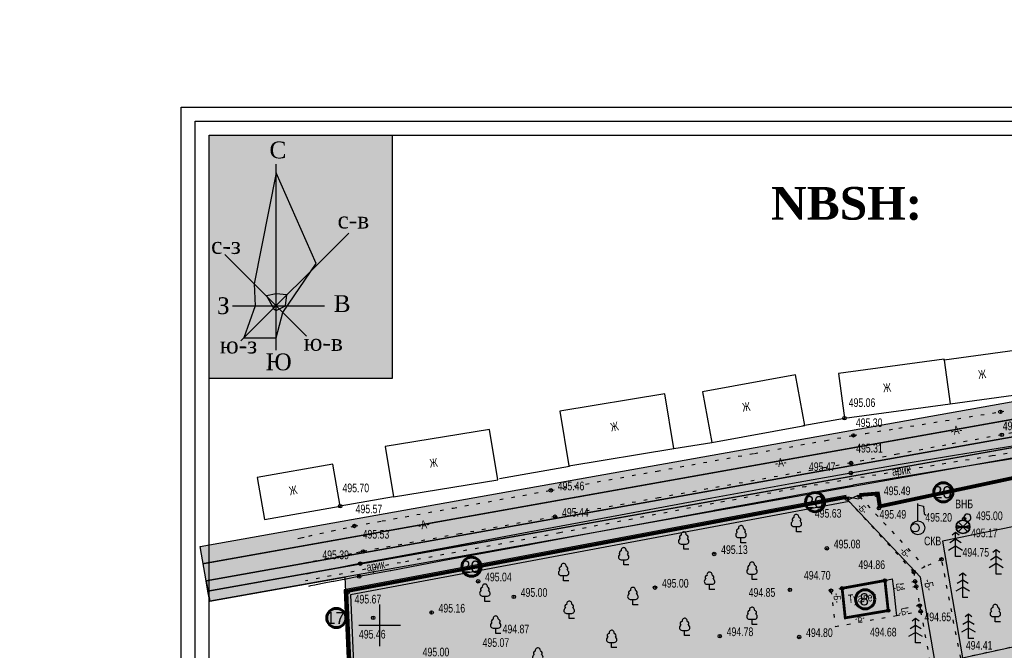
# Model space of a CAD drawing. Extents: x 0 to 667088, y 0 to 6446.
# Tile 506 of 518: x 3353 to 3495, y 375 to 466. Entities that reach past the tile are written whole.
import ezdxf

# ---------------------------------------------------------------- set-up
doc = ezdxf.new("R2010")
doc.units = 0
doc.header["$MEASUREMENT"] = 0
for name, pattern in [('CONTI', [0]), ('STRIH_1', [3, 2, -1]), ('STROT', [1.7, 0.5, -1.2])]:
    doc.linetypes.add(name, pattern=pattern)
for name, color, linetype in [('(002) Рамка', 7, 'Continuous'), ('Audi-СвК', 10, 'Continuous'), ('KNT_S0', 172, 'CONTI'), ('NAD_M0', 7, 'CONTI'), ('PI_OT0', 172, 'CONTI'), ('PI_ST0', 6, 'CONTI'), ('PI_TT0', 5, 'CONTI'), ('SETKR', 2, 'CONTI'), ('SIT_L0', 250, 'CONTI'), ('STR_L0', 6, 'CONTI'), ('USLZN0', 250, 'CONTI'), ('ZAPSK0', 250, 'CONTI'), ('стен', 7, 'Continuous')]:
    doc.layers.add(name, color=color, linetype=linetype)
doc.layers.add('.', color=7, linetype='Continuous', lineweight=15)
doc.layers.add('RAZMER CIP', color=252, linetype='Continuous', lineweight=18)
doc.styles.add('GOST 2.304', font='CS_Gost2304.shx')
doc.styles.add('SHRFT', font='TXT', dxfattribs={"width": 0.75})
doc.styles.get("Standard").update_dxf_attribs({"font": 'times.ttf'})
doc.linetypes.add('ОГРАДА_ГЛИН', pattern='A,4,["|",Standard,S=0.8,R=0,X=0,Y=-0.8],0.5,["|",Standard,S=0.8,R=0,X=0,Y=-0.8],3.5', length=8)

# ---------------------------------------------------------------- blocks, each defined once
blk = doc.blocks.new('BL_333')
at = {"color": 0}
for p, q in [((0, -3), (0, 3)), ((-3, 0), (3, 0))]:
    blk.add_line(p, q, dxfattribs=at)
blk = doc.blocks.new('BL_101')
at = {"color": 0}
for p, q in [((-0.37, 0.75), (0.37, 0.75)), ((0, 0), (0, 0.75)), ((0.75, 0), (0, 0))]:
    blk.add_line(p, q, dxfattribs=at)
for centre, radius, start, end in [((-0.37, 1.14), 0.39, 120, 270), ((-0.34, 1.73), 0.3, 93, 230), ((0, 2.13), 0.37, 355, 195), ((0.34, 1.73), 0.3, 310, 87), ((0.37, 1.14), 0.39, 270, 60)]:
    blk.add_arc(centre, radius, start, end, dxfattribs=at)
blk = doc.blocks.new('BL_105')
at = {"color": 0}
for p, q in [((0, 3.5), (-0.5, 3.1)), ((0, 2.5), (0, 3.5)), ((0.5, 3.1), (0, 3.5)), ((0, 1.5), (-1, 0.9)), ((0, 2.5), (-0.8, 2)), ((0, 1.5), (0, 2.5)), ((0.8, 2), (0, 2.5)), ((0, 0), (0, 1.5)), ((1, 0.9), (0, 1.5)), ((0.75, 0), (0, 0))]:
    blk.add_line(p, q, dxfattribs=at)
blk = doc.blocks.new('BL_93')
at = {"color": 0}
for p, q in [((0, 1), (0, 3.5)), ((0, 3.3), (0.8, 3.1)), ((0.8, 3.1), (0.9, 2)), ((0.9, 2), (1.2, 1.8))]:
    blk.add_line(p, q, dxfattribs=at)
for centre, radius in [((0, 0), 1), ((-0.4, 0), 0.6), ((-0.4, 0), 0)]:
    blk.add_circle(centre, radius, dxfattribs=at)
blk = doc.blocks.new('BL_6')
at = {"color": 0}
for p, q in [((-1, 0), (1, 0)), ((-0.97, 0.25), (0.97, -0.25)), ((-0.97, -0.25), (0.97, 0.25)), ((-0.7, 0.7), (0.7, -0.7)), ((-0.7, -0.7), (0.7, 0.7))]:
    blk.add_line(p, q, dxfattribs=at)
for radius in [1, 0.95]:
    blk.add_circle((0, 0), radius, dxfattribs=at)
blk = doc.blocks.new('rhy')
at = {"layer": 'KNT_S0', "color": 5}
blk.add_lwpolyline([(1424.90116, 394.53), (1424.93116, 394.37), (1425.02116, 394.24), (1425.14116, 394.14), (1425.29116, 394.08), (1425.45116, 394.07), (1425.60116, 394.11), (1425.74116, 394.19), (1425.84116, 394.31), (1425.90116, 394.46), (1425.91116, 394.62), (1425.87116, 394.77), (1425.79116, 394.91), (1425.67116, 395.01), (1425.52116, 395.07), (1425.36116, 395.08), (1425.21116, 395.04), (1425.07116, 394.96), (1424.97116, 394.84), (1424.91116, 394.69), (1424.90116, 394.53)], dxfattribs=at)
at = {"layer": 'PI_ST0', "color": 0}
blk.add_circle((1337.78116, 386.07), 0.25, dxfattribs=at)
at = {"layer": 'PI_ST0', "color": 6}
blk.add_point((1337.78116, 386.07), dxfattribs=at)
at = {"layer": 'PI_TT0', "color": 0}
for centre in [(1430.16116, 409.81), (1407.70116, 408.89), (1408.99116, 406.41), (1430.37116, 406.5), (1408.63116, 402.43), (1408.61116, 400.99), (1365.39116, 398.5), (1408.03116, 397.3), (1409.88116, 397.59), (1412.37116, 397.8), (1335.04116, 396.21), (1412.66116, 395.92), (1366.01116, 394.7), (1424.93116, 394.37), (1337.10116, 393.36), (1405.16116, 390.13), (1338.34116, 389.69), (1388.93116, 389.33), (1421.69116, 388.56), (1337.95116, 387.93), (1417.69116, 386.72), (1354.92116, 385.38), (1380.41116, 384.48), (1407.36116, 384.38), (1413.53116, 385.5), (1417.87116, 385.38), (1418.04116, 384.65), (1336.10116, 383.77), (1360.06116, 383.15), (1399.84116, 384.15), (1405.75116, 384.04), (1418.54116, 381.88), (1339.81116, 380.13), (1348.22116, 380.89), (1414.00116, 381.17), (1418.68116, 381.06), (1389.73116, 377.49), (1401.17116, 377.36)]:
    blk.add_circle(centre, 0.25, dxfattribs=at)
for p in [(1407.70116, 408.89), (1430.16116, 409.81), (1408.99116, 406.41), (1430.37116, 406.5), (1408.63116, 402.43), (1408.61116, 400.99), (1365.39116, 398.5), (1408.03116, 397.3), (1409.88116, 397.59), (1412.37116, 397.8), (1335.04116, 396.21), (1412.66116, 395.92), (1366.01116, 394.7), (1424.93116, 394.37), (1337.10116, 393.36), (1405.16116, 390.13), (1338.34116, 389.69), (1388.93116, 389.33), (1337.95116, 387.93), (1421.69116, 388.56), (1417.69116, 386.72), (1354.92116, 385.38), (1380.41116, 384.48), (1413.53116, 385.5), (1417.87116, 385.38), (1418.04116, 384.65), (1336.10116, 383.77), (1360.06116, 383.15), (1399.84116, 384.15), (1405.75116, 384.04), (1407.36116, 384.38), (1418.54116, 381.88), (1348.22116, 380.89), (1414.00116, 381.17), (1418.68116, 381.06), (1339.81116, 380.13), (1389.73116, 377.49), (1401.17116, 377.36)]:
    blk.add_point(p, dxfattribs=at)
at = {"layer": 'SIT_L0', "color": 250}
for p, q in [((1408.25116, 397.58), (1409.72116, 397.27)), ((1409.62116, 397.76), (1408.30116, 397.11))]:
    blk.add_line(p, q, dxfattribs=at)
at = {"layer": 'STR_L0', "color": 0, "linetype": 'STROT'}
for points in [[(1328.93116, 391.55), (1329.38116, 391.65), (1330.55116, 391.91), (1332.14116, 392.26), (1333.88116, 392.65), (1335.48116, 393), (1336.65116, 393.26), (1337.10116, 393.36), (1341.08116, 394.08), (1351.35116, 395.95), (1365.39116, 398.5), (1380.70116, 401.27), (1394.74116, 403.82), (1405.01116, 405.69), (1408.99116, 406.41), (1410.78116, 406.7), (1415.54116, 407.46), (1422.31116, 408.55), (1430.16116, 409.81), (1438.13116, 411.11)], [(1438.55116, 407.97), (1430.37116, 406.5), (1422.31116, 405.02), (1415.36116, 403.71), (1410.47116, 402.78), (1408.63116, 402.43), (1404.74116, 401.72), (1394.69116, 399.9), (1380.96116, 397.42), (1366.01116, 394.7), (1352.28116, 392.22), (1342.23116, 390.4), (1338.34116, 389.69), (1337.88116, 389.6), (1336.68116, 389.36), (1335.04116, 389.02), (1333.26116, 388.67), (1331.63116, 388.34), (1330.43116, 388.09), (1329.97116, 388)], [(1417.69116, 386.72), (1408.03116, 397.3)], [(1409.88116, 397.59), (1419.27116, 387.45)], [(1424.44116, 374.32), (1441.42116, 378.03), (1440.47116, 383.9), (1449.09116, 385.09), (1448.94116, 386.05), (1455.48116, 387.02), (1455.26116, 388.31), (1459.61116, 388.95), (1459.08116, 392.21), (1473.37116, 394.75), (1477.93116, 368.37), (1478.60116, 362.18), (1458.90116, 357.65), (1456.91116, 370.03), (1443.11116, 367.94), (1441.64116, 376.24), (1424.92116, 372.16)], [(1438.43116, 295.91), (1433.22116, 328.12), (1432.54116, 332.09), (1424.92116, 372.16), (1424.44116, 374.32), (1421.69116, 388.56), (1419.27116, 387.45), (1417.69116, 386.72), (1417.87116, 385.38), (1418.04116, 384.65), (1418.54116, 381.88), (1418.68116, 381.06), (1426.70116, 337.61), (1418.27116, 336.01)], [(1417.87116, 385.38), (1414.72116, 384.7)], [(1418.04116, 384.65), (1414.81116, 383.95)], [(1407.36116, 384.38), (1405.75116, 384.04), (1406.39116, 378.88), (1415.19116, 380.46), (1418.68116, 381.06)], [(1418.54116, 381.88), (1415.11116, 381.22)]]:
    blk.add_lwpolyline(points, dxfattribs=at)
at = {"layer": 'STR_L0', "color": 0}
for points in [[(1435.74116, 419.13), (1422.06116, 417.24), (1422.04116, 417.24)], [(1422.06116, 417.24), (1422.04116, 417.4), (1406.83116, 415.34)], [(1422.04116, 417.24), (1422.91116, 410.95), (1436.61116, 412.84)], [(1387.24116, 412.68), (1388.57116, 405.4), (1401.98116, 407.85), (1400.65116, 415.13), (1387.24116, 412.68)], [(1406.83116, 415.34), (1407.70116, 408.89), (1422.91116, 410.95)], [(1366.71116, 409.89), (1368.01116, 402.02), (1383.12116, 404.51), (1381.82116, 412.38), (1366.71116, 409.89)], [(1401.71116, 407.84), (1407.70116, 408.89)], [(1452.93116, 408.16), (1451.25116, 407.9), (1446.72116, 407.19), (1440.13116, 406.16), (1432.24116, 404.9), (1423.84116, 403.55), (1415.71116, 402.2), (1408.61116, 400.99), (1400.19116, 399.48), (1388.61116, 397.35), (1375.43116, 394.91), (1362.21116, 392.46), (1350.52116, 390.28), (1341.91116, 388.67), (1337.95116, 387.93), (1336.70116, 387.69), (1335.27116, 387.42), (1333.80116, 387.14), (1332.41116, 386.87), (1331.26116, 386.64), (1330.46116, 386.48), (1330.17116, 386.43)], [(1341.55116, 404.81), (1342.75116, 397.55), (1357.76116, 400.02), (1356.56116, 407.28), (1341.55116, 404.81)], [(1432.52116, 403.13), (1424.78116, 401.88), (1424.13116, 401.78), (1416.04116, 400.44), (1416.01116, 400.43), (1408.92116, 399.22), (1408.88116, 399.21), (1400.97116, 397.8), (1400.51116, 397.71), (1388.94116, 395.59), (1388.78116, 395.56), (1375.76116, 393.15), (1375.64116, 393.12), (1362.54116, 390.7), (1362.35116, 390.66), (1350.85116, 388.52), (1350.82116, 388.51), (1342.33116, 386.92), (1342.24116, 386.91), (1338.29116, 386.17)], [(1383.12116, 404.51), (1388.57116, 405.4)], [(1323.09116, 400.35), (1324.16116, 394.28), (1335.04116, 396.21), (1333.97116, 402.28), (1323.09116, 400.35)], [(1358.01116, 400.22), (1368.10116, 401.98)], [(1338.28116, 386.17), (1337.78116, 386.07), (1337.04116, 385.93), (1335.69116, 385.67), (1335.60116, 385.66), (1334.14116, 385.38), (1333.97116, 385.35), (1332.76116, 385.11), (1331.61116, 384.88)], [(1331.60116, 384.88), (1331.38116, 384.83), (1330.79116, 384.72), (1330.47116, 384.66)], [(1407.36116, 384.38), (1407.81116, 380.12), (1414.00116, 381.17), (1413.53116, 385.5), (1413.22116, 385.44), (1407.36116, 384.38)], [(1413.53116, 385.5), (1414.59116, 385.73), (1414.72116, 384.7), (1414.81116, 383.95), (1415.11116, 381.22), (1415.19116, 380.46)]]:
    blk.add_lwpolyline(points, dxfattribs=at)
at = {"layer": 'ZAPSK0', "color": 4, "linetype": 'STROT'}
blk.add_lwpolyline([(1452.94715, 407.25438), (1428.99599, 403.46356), (1402.10821, 399.02432), (1388.8367, 396.59496), (1366.68476, 392.36296), (1343.74808, 388.07307), (1330.03972, 385.44845)], dxfattribs=at)
at = {"layer": 'ZAPSK0', "color": 0}
for points in [[(1445.66577, 403.37076), (1412.99999, 396.41114), (1412.71781, 398.24044), (1409.84672, 397.9983)], [(1407.94674, 397.74879), (1335.62762, 384.1456), (1337.64493, 338.05003)]]:
    blk.add_lwpolyline(points, dxfattribs=at)
at = {"layer": 'ZAPSK0', "color": 0, "linetype": 'ОГРАДА_ГЛИН', "ltscale": 0.5}
for points in [[(1445.75116, 402.97), (1412.66116, 395.92), (1412.37116, 397.8), (1409.88116, 397.59)], [(1408.03116, 397.3), (1336.10116, 383.77), (1338.10116, 338.07)]]:
    blk.add_lwpolyline(points, dxfattribs=at)
at = {"layer": 'ZAPSK0', "color": 0, "linetype": 'ОГРАДА_ГЛИН'}
blk.add_lwpolyline([(1342.75116, 397.55), (1335.04116, 396.21), (1335.04116, 396.21)], dxfattribs=at)
at = {"layer": 'SETKR', "color": 112}
blk.add_blockref('BL_333', (1340.75116, 379.05), dxfattribs=at)
at = {"layer": 'USLZN0', "color": 5}
blk.add_blockref('BL_93', (1418.28116, 393.1), dxfattribs=at)
at = {"layer": 'USLZN0', "color": 250}
for name, p in [('BL_101', (1400.77116, 392.53)), ('BL_101', (1392.79116, 390.93)), ('BL_101', (1384.54116, 390)), ('BL_105', (1423.70116, 388.94)), ('BL_101', (1375.89116, 387.74)), ('BL_105', (1429.56116, 386.44)), ('BL_101', (1367.24116, 385.47)), ('BL_101', (1394.38116, 385.67)), ('BL_101', (1388.26116, 384.21)), ('BL_105', (1424.73116, 383.06)), ('BL_101', (1355.89839, 382.4988)), ('BL_101', (1377.22116, 382.02)), ('BL_101', (1368.04116, 380.02)), ('BL_101', (1394.38116, 379.16)), ('BL_101', (1429.43116, 379.56)), ('BL_101', (1357.45116, 377.89)), ('BL_105', (1425.57116, 377.15)), ('BL_101', (1384.67116, 377.56)), ('BL_105', (1417.944, 376.52813)), ('BL_101', (1374.16116, 375.83)), ('BL_101', (1363.52116, 373.3))]:
    blk.add_blockref(name, p, dxfattribs=at)
at = {"layer": 'USLZN0', "color": 1}
blk.add_blockref('BL_6', (1424.77116, 393.24), dxfattribs=at)
at = {"layer": 'NAD_M0', "color": 7, "style": 'SHRFT', "width": 0.75}
for s, height, rotation, p in [('Ж', 1.25, 6, (1427.02116, 414.55)), ('Ж', 1.25, 5, (1413.31116, 412.62)), ('Ж', 1.25, 8, (1393.06116, 409.84)), ('Ж', 1.25, 11, (1374.11116, 406.96)), ('-А-', 1.25, 7, (1423.0667, 406.4506)), ('Ж', 1.25, 7, (1348.01116, 401.77)), ('-А-', 1.25, 7, (1397.76116, 401.79)), ('арик', 1.25, 7, (1414.62116, 400.58)), ('Ж', 1.25, 12, (1327.84116, 397.77)), ('-Б-', 1, 311, (1409.45116, 396.08)), ('-А-', 1.25, 10, (1346.37677, 392.81398)), ('-Б-', 1, 311, (1415.60116, 389.74)), ('арик', 1.25, 11, (1338.97116, 386.78)), ('-Б-', 1, 10, (1414.83116, 383.93)), ('-Б-', 1.25, 281, (1419.11734, 385.56495)), ('-Б-', 1, 275, (1406.10116, 383.66)), ('Туалет', 1.25, 5, (1408.27749, 382.20801)), ('-Б-', 1, 8, (1409.25116, 379.52)), ('-Б-', 1, 11, (1415.58116, 380.37))]:
    blk.add_text(s, height=height, rotation=rotation, dxfattribs=at).set_placement(p)
at = {"layer": 'NAD_M0', "color": 5, "style": 'SHRFT', "width": 0.75}
for s, p in [('ВНБ', (1423.65815, 395.91057)), ('СКВ', (1419.16627, 390.57575))]:
    blk.add_text(s, height=1.25, dxfattribs=at).set_placement(p)
at = {"layer": 'PI_OT0', "color": 0, "style": 'SHRFT', "width": 0.75}
for s, p in [('495.06', (1408.3108, 410.51202)), ('495.30', (1409.3426, 407.61129)), ('495.29', (1430.50432, 407.15807)), ('495.31', (1409.38081, 403.94722)), ('495.47', (1402.5786, 401.2755)), ('495.70', (1335.38438, 398.22193)), ('495.46', (1366.39116, 398.5)), ('495.49', (1413.37116, 397.8)), ('495.57', (1337.27625, 395.19218)), ('495.44', (1367.01116, 394.7)), ('495.63', (1403.43609, 394.565)), ('495.49', (1412.7563, 394.41425)), ('495.20', (1419.35595, 393.97475)), ('495.00', (1426.65651, 394.2017)), ('495.53', (1338.28742, 391.54344)), ('495.13', (1389.93116, 389.33)), ('495.08', (1406.16116, 390.13)), ('494.75', (1424.70116, 388.94)), ('495.39', (1332.48135, 388.57883)), ('494.86', (1409.71183, 387.15786)), ('495.04', (1355.92116, 385.38)), ('494.70', (1401.85917, 385.63169)), ('495.00', (1361.06116, 383.15)), ('495.00', (1381.41116, 384.48)), ('494.85', (1393.90049, 383.15482)), ('495.67', (1337.13141, 382.19102)), ('495.16', (1349.22116, 380.89)), ('494.65', (1419.22116, 379.64)), ('494.87', (1358.45116, 377.89)), ('494.78', (1390.73116, 377.49)), ('495.46', (1337.75618, 377.13828)), ('494.80', (1402.17116, 377.36)), ('494.68', (1411.37453, 377.44302)), ('495.07', (1355.56307, 375.93989)), ('494.41', (1425.18578, 375.53726)), ('495.00', (1346.92918, 374.57246))]:
    blk.add_text(s, height=1.25, dxfattribs=at).set_placement(p)
at = {"layer": 'PI_OT0', "color": 1, "style": 'SHRFT', "width": 0.75}
blk.add_text('495.17', height=1.25, dxfattribs=at).set_placement((1425.9391, 391.73817))
blk = doc.blocks.new('A$C95fb799e')
at = {"color": 1, "lineweight": 30}
blk.add_lwpolyline([(-8.39, 6.69), (-1.82, 6.69), (-0.46, 11.88), (6.36, 21.86), (-1.82, 40.36), (-6.3, 17.73), (-6.13, 13.25)], close=True, dxfattribs=at)
at = {"lineweight": 30}
for points in [[(-1.82, 4.17), (-1.82, 42.1)], [(-9.01, 6.07), (12.99, 28.07)], [(-12.29, 23.72), (4.39, 7.04)], [(-10.76, 13.25), (8.04, 13.25)]]:
    blk.add_lwpolyline(points, dxfattribs=at)
at = {"color": 5, "lineweight": 30}
blk.add_lwpolyline([(-3.82, 15.24), (-2.65, 13.25), (-2.28, 12.62), (-1.82, 12.24), (0.08, 13.25), (0.36, 15.44), (-1.82, 15.7)], close=True, dxfattribs=at)
at = {"color": 0, "char_height": 3.4214, "width": 3.4074, "attachment_point": 1, "rotation": 359.7332}
for s, insert in [('\\pi0.14978;С', (-3.34, 46.75)), ('\\pi-0.96775;с-в', (11.67, 32.43)), ('\\pi-0.82479;с-з', (-14.26, 27.25)), ('\\pi0.45159;З', (-14.34, 14.97)), ('\\pi0.15072;В', (9.76, 15.4)), ('\\pi-1.4284;ю-з', (-11.89, 6.94)), ('\\pi-1.5714;ю-в', (5.34, 7.48)), ('\\pi-0.57063;Ю', (-3.39, 3.51))]:
    blk.add_mtext(s, dxfattribs=dict(at, insert=insert))
blk = doc.blocks.new('A$Cc176be7d')
at = {"color": 7, "xscale": 0.3834332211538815, "yscale": 0.3834332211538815, "zscale": 0.3834332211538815}
blk.add_blockref('A$C95fb799e', (-8.407, -5.899), dxfattribs=at)
blk = doc.blocks.new('RER')
at = {"layer": '.', "true_color": 0xffffff}
h = blk.add_hatch(color=7, dxfattribs=at)
h.dxf.hatch_style = 1
h.paths.add_polyline_path([(51.721, 67.75), (66.038, 67.75), (66.038, 48.704), (51.721, 48.704)])
blk.add_lwpolyline([(51.721, 67.75), (66.038, 67.75), (66.038, 48.704), (51.721, 48.704)], close=True)
at = {"color": 5, "lineweight": 30}
blk.add_blockref('A$Cc176be7d', (66.079, 55.218), dxfattribs=at)
blk = doc.blocks.new('A$C38bcc154')
at = {"xscale": 0.8250000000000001, "yscale": 0.8250000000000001, "zscale": 0.8250000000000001}
blk.add_blockref('RER', (-54.481, -55.893), dxfattribs=at)

msp = doc.modelspace()

# ---------------------------------------------------------------- hatches: boundary and pattern name
at = {"layer": '.', "lineweight": 30, "true_color": 0xf15558}
h = msp.add_hatch(color=13, dxfattribs=at)
h.dxf.hatch_style = 1
h.paths.add_polyline_path([(3409.77627, 264.93068), (3353.21755, 255.19836), (3352.96317, 256.67664), (3409.5219, 266.40896)])
edge = h.paths.add_edge_path()
edge.add_arc((3576.91309, 283.54371), 4, 15.5336492, 99.763532, ccw=False)
edge.add_line((3580.76698, 284.61493), (3585.45359, 267.75401))
edge.add_line((3585.45359, 267.75401), (3584.00838, 267.3523))
edge.add_line((3584.00838, 267.3523), (3579.0771, 285.09349))
edge.add_line((3579.0771, 285.09349), (3577.38953, 286.16244))
edge.add_line((3577.38953, 286.16244), (3354.52666, 247.8134))
edge.add_line((3354.52666, 247.8134), (3354.23504, 249.28527))
edge.add_line((3354.23504, 249.28527), (3576.23476, 287.48578))
h.paths.add_polyline_path([(3500.85497, 280.60301), (3500.6006, 282.08129), (3425.22295, 269.11071), (3425.47732, 267.63243)], flags=17)
edge = h.paths.add_edge_path()
edge.add_line((3380.08108, 383.98384), (3379.81765, 385.46053))
edge.add_line((3379.81765, 385.46053), (3540.98531, 414.21088))
edge.add_arc((3541.68777, 410.27305), 4, 15.5336492, 100.1144778, ccw=False)
edge.add_line((3545.54166, 411.34426), (3576.99863, 298.17225))
edge.add_arc((3573.14473, 297.10103), 4, -80.236468, 15.5336492, ccw=False)
edge.add_line((3573.82306, 293.15897), (3504.79704, 281.28134))
edge.add_line((3504.79704, 281.28134), (3504.54266, 282.75962))
edge.add_line((3504.54266, 282.75962), (3574.90511, 294.8672))
edge.add_line((3574.90511, 294.8672), (3575.91658, 296.46401))
edge.add_line((3575.91658, 296.46401), (3543.85383, 411.81543))
edge.add_line((3543.85383, 411.81543), (3542.14062, 412.89329))
edge.add_line((3542.14062, 412.89329), (3380.08108, 383.98384))
h.paths.add_polyline_path([(3593.16138, 269.89644), (3594.60659, 270.29815), (3510.51078, 572.84773), (3509.06403, 572.45157)])
h.paths.add_polyline_path([(3417.40603, 267.76561), (3421.28088, 268.43238), (3421.53526, 266.9541), (3417.6604, 266.28734)], flags=17)
at = {"layer": '.', "lineweight": 30, "true_color": 0x3f4040}
h = msp.add_hatch(color=250, dxfattribs=at)
h.dxf.hatch_style = 1
edge = h.paths.add_edge_path()
edge.add_line((3501.35625, 570.30914), (3507.13709, 571.91596))
edge.add_line((3507.13709, 571.91596), (3591.23443, 269.36084))
edge.add_line((3591.23443, 269.36084), (3585.45359, 267.75401))
edge.add_line((3585.45359, 267.75401), (3580.76698, 284.61493))
edge.add_arc((3576.91309, 283.54371), 4, 15.5336492, 99.763532)
edge.add_line((3576.23476, 287.48578), (3354.23504, 249.28527))
edge.add_line((3354.23504, 249.28527), (3353.21755, 255.19836))
edge.add_line((3353.21755, 255.19836), (3573.82306, 293.15897))
edge.add_arc((3573.14473, 297.10103), 4, 279.763532, 375.5336492)
edge.add_line((3576.99863, 298.17225), (3545.54166, 411.34426))
edge.add_arc((3541.68777, 410.27305), 4, 15.5336492, 100.1144778)
edge.add_line((3540.98531, 414.21088), (3379.81765, 385.46053))
edge.add_line((3379.81765, 385.46053), (3378.93957, 390.38282))
edge.add_line((3378.93957, 390.38282), (3538.89479, 418.91689))
edge.add_arc((3538.19233, 422.85473), 4, 280.1144778, 375.5119397)
edge.add_line((3542.04663, 423.92448), (3501.35625, 570.30914))
at = {"layer": '.', "lineweight": 30}
h = msp.add_hatch(color=4, dxfattribs=at)
h.dxf.hatch_style = 1
h.paths.add_polyline_path([(3507.13709, 571.91596), (3509.06403, 572.45157), (3593.16138, 269.89644), (3591.23443, 269.36084)])
h.paths.add_polyline_path([(3380.3445, 382.50715), (3380.08108, 383.98384), (3516.95892, 408.40119), (3517.22234, 406.9245)])
at = {"layer": 'Audi-СвК', "ltscale": 100, "true_color": 0xffffff, "transparency": 33554687}
h = msp.add_hatch(color=7, dxfattribs=at)
edge = h.paths.add_edge_path()
edge.add_arc((3486.02099, 398.20906), 1.37986, 11.9837326, 371.9837326)
h = msp.add_hatch(color=7, dxfattribs=at)
edge = h.paths.add_edge_path()
edge.add_arc((3467.5466, 396.79876), 1.37986, 11.9837326, 371.9837326)
h = msp.add_hatch(color=7, dxfattribs=at)
edge = h.paths.add_edge_path()
edge.add_arc((3418.04771, 387.48804), 1.37986, 11.9837326, 371.9837326)
h = msp.add_hatch(color=7, dxfattribs=at)
edge = h.paths.add_edge_path()
edge.add_arc((3474.76675, 382.79232), 1.37986, 11.9837326, 371.9837326)
h = msp.add_hatch(color=7, dxfattribs=at)
edge = h.paths.add_edge_path()
edge.add_arc((3398.57997, 380.10399), 1.37986, 11.9837326, 371.9837326)
at = {"layer": 'стен', "lineweight": 30}
h = msp.add_hatch(color=9, dxfattribs=at)
h.dxf.hatch_style = 1
h.paths.add_polyline_path([(3401.66922, 263.53566), (3573.82306, 293.15897), (3576.99863, 298.17225), (3545.54166, 411.34426), (3540.98531, 414.21088), (3379.81765, 385.46053), (3380.3445, 382.50715), (3399.81161, 385.97985), (3402.68065, 322.94683), (3396.46366, 321.89699), (3399.27398, 283.34183), (3399.3654, 282.83335), (3398.34595, 282.65006)])
at = {"layer": 'стен', "lineweight": 30, "true_color": 0xfeeab9}
h = msp.add_hatch(color=254, dxfattribs=at)
h.dxf.hatch_style = 1
h.paths.add_polyline_path([(3507.80332, 288.82), (3521.64332, 291.25), (3520.30332, 299.06), (3506.43332, 296.62)])
h.paths.add_polyline_path([(3506.59332, 294.12), (3507.16845, 290.66919), (3503.99332, 290.14), (3503.4234, 293.54949)])
h.paths.add_polyline_path([(3422.77332, 373.17), (3424.32927, 366.61904), (3416.12332, 364.67), (3414.54332, 371.21)])
h.paths.add_polyline_path([(3435.92332, 345.74), (3438.58332, 331.88), (3430.87332, 330.41), (3428.14332, 344.1)])
h.paths.add_polyline_path([(3435.34332, 356.98), (3480.47332, 364.12), (3482.04332, 354.18), (3478.45332, 353.61), (3481.38332, 335.82), (3468.30332, 333.8), (3465.42332, 351.55), (3436.82332, 347.03)])
h.paths.add_polyline_path([(3508.42332, 383.06), (3525.31332, 385.61), (3524.25332, 391.5), (3536.59332, 393.51), (3540.86332, 369.38), (3528.22332, 367.33), (3527.33332, 373.3), (3510.59332, 370.72)])
h.paths.add_polyline_path([(3477.61332, 385.5), (3478.08332, 381.17), (3471.89332, 380.12), (3471.44332, 384.38)])
h.paths.add_polyline_path([(3516.36332, 404.63), (3517.10332, 401.21), (3510.88332, 399.55), (3509.83332, 402.97)])
at = {"layer": 'стен', "lineweight": 30}
h = msp.add_hatch(color=72, dxfattribs=at)
h.dxf.hatch_style = 1
h.paths.add_polyline_path([(3505.95998, 297.53264), (3502.11447, 296.87092), (3494.9896, 338.27658), (3502.07825, 339.49636), (3505.20217, 325.7717), (3500.84699, 324.9598)], flags=17)
edge = h.paths.add_edge_path()
edge.add_line((3462.10178, 303.34845), (3460.09515, 315.00985))
edge.add_arc((3463.05169, 315.51859), 3, 99.763532, 189.763532, ccw=False)
edge.add_line((3462.54295, 318.47514), (3490.46722, 323.2802))
edge.add_arc((3490.97597, 320.32365), 3, 9.763532, 99.763532, ccw=False)
edge.add_line((3493.93252, 320.8324), (3497.75162, 298.63793))
edge.add_line((3497.75162, 298.63793), (3491.91272, 297.63321))
edge.add_line((3491.91272, 297.63321), (3490.83248, 303.91097))
edge.add_line((3490.83248, 303.91097), (3468.44597, 300.05881))
edge.add_line((3468.44597, 300.05881), (3467.71827, 304.28776))
edge.add_line((3467.71827, 304.28776), (3462.10178, 303.34845))
h.paths.add_polyline_path([(3488.77788, 374.37562), (3505.50332, 378.03), (3504.55332, 383.9), (3513.17332, 385.09), (3513.02332, 386.05), (3519.56332, 387.02), (3519.34332, 388.31), (3523.69332, 388.95), (3523.16332, 392.21), (3537.45332, 394.75), (3542.01332, 368.37), (3542.68332, 362.18), (3522.98332, 357.65), (3520.99332, 370.03), (3507.19332, 367.94), (3505.72332, 376.24), (3489.15285, 372.19649), (3494.48086, 341.23313), (3501.39906, 342.42357), (3499.90239, 349.14426), (3545.94957, 359.79905), (3551.51575, 336.03113), (3517.88011, 328.26882), (3525.53309, 287.25138), (3568.26916, 294.82213), (3543.37876, 388.86592), (3539.97804, 401.12409), (3518.55344, 399.11064), (3518.74981, 397.89738), (3485.88435, 391.19117)])
edge = h.paths.add_edge_path()
edge.add_line((3482.35332, 336.01), (3491.02893, 337.65662))
edge.add_line((3491.02893, 337.65662), (3482.72189, 385.98223))
edge.add_line((3482.72189, 385.98223), (3472.47224, 396.90689))
edge.add_line((3472.47224, 396.90689), (3400.5981, 383.44101))
edge.add_line((3400.5981, 383.44101), (3401.36463, 365.92572))
edge.add_line((3401.36463, 365.92572), (3411.0784, 366.47726))
edge.add_line((3411.0784, 366.47726), (3411.96852, 346.13791))
edge.add_line((3411.96852, 346.13791), (3415.25555, 327.03555))
edge.add_arc((3418.2121, 327.5443), 3, 189.763532, 283.405185)
edge.add_line((3418.90761, 324.62604), (3450.39332, 332.13))
edge.add_line((3450.39332, 332.13), (3449.99821, 334.82912))
edge.add_line((3449.99821, 334.82912), (3441.43787, 332.73728))
edge.add_line((3441.43787, 332.73728), (3441.66102, 331.51264))
edge.add_line((3441.66102, 331.51264), (3430.07466, 329.23971))
edge.add_line((3430.07466, 329.23971), (3426.96918, 344.87447))
edge.add_line((3426.96918, 344.87447), (3435.40756, 346.65326))
edge.add_line((3435.40756, 346.65326), (3429.16332, 357.71))
edge.add_line((3429.16332, 357.71), (3418.86332, 364))
edge.add_line((3418.86332, 364), (3415.14332, 363.11))
edge.add_line((3415.14332, 363.11), (3412.81332, 372.25))
edge.add_line((3412.81332, 372.25), (3423.89332, 374.95))
edge.add_line((3423.89332, 374.95), (3426.19332, 365.74))
edge.add_line((3426.19332, 365.74), (3435.88332, 347.93))
edge.add_line((3435.88332, 347.93), (3434.40332, 357.51))
edge.add_line((3434.40332, 357.51), (3481.19332, 365.04))
edge.add_line((3481.19332, 365.04), (3483.00332, 353.32))
edge.add_line((3483.00332, 353.32), (3479.50332, 352.75))
edge.add_line((3479.50332, 352.75), (3482.35332, 336.01))
h.paths.add_polyline_path([(3452.97332, 340.3), (3466.04332, 342.08), (3467.58332, 332.74), (3472.08875, 333.38768), (3473.77455, 324.4666), (3456.1441, 321.43285)])
h.paths.add_polyline_path([(3452.96332, 344), (3452.23743, 348.51585), (3464.64332, 350.51), (3465.40332, 345.97)], flags=17)
edge = h.paths.add_edge_path()
edge.add_line((3422.37397, 285.66736), (3426.33574, 286.34907))
edge.add_line((3426.33574, 286.34907), (3425.25549, 292.62681))
edge.add_line((3425.25549, 292.62681), (3453.94386, 297.56336))
edge.add_line((3453.94386, 297.56336), (3453.20619, 301.85028))
edge.add_line((3453.20619, 301.85028), (3457.17148, 302.5163))
edge.add_line((3457.17148, 302.5163), (3455.16756, 314.16192))
edge.add_arc((3452.21102, 313.65317), 3, 9.7635513, 99.7635079)
edge.add_line((3451.70227, 316.60972), (3423.46646, 311.75107))
edge.add_line((3423.46646, 311.75107), (3422.86142, 315.2672))
edge.add_arc((3420.39763, 314.84325), 2.5, 9.763532, 99.763532)
edge.add_line((3419.97367, 317.30704), (3419.48092, 317.22225))
edge.add_arc((3419.90487, 314.75846), 2.5, 99.763532, 189.763532)
edge.add_line((3417.44108, 314.3345), (3422.37397, 285.66736))
h.paths.add_polyline_path([(3423.28971, 280.34557), (3427.2505, 281.02712), (3428.33175, 274.74937), (3493.89737, 286.03154), (3492.8171, 292.30947), (3498.66737, 293.31615), (3500.49885, 282.6726), (3425.1212, 269.70202)])
edge = h.paths.add_edge_path()
edge.add_line((3414.77344, 271.27105), (3420.02801, 272.17523))
edge.add_line((3420.02801, 272.17523), (3420.68957, 268.33063))
edge.add_line((3420.68957, 268.33063), (3417.40603, 267.76561))
edge.add_arc((3417.06686, 269.73665), 2, 189.763532, 279.763532, ccw=False)
edge.add_line((3415.09583, 269.39748), (3414.77344, 271.27105))
edge = h.paths.add_edge_path()
edge.add_line((3398.34595, 282.65006), (3399.95503, 282.93937))
edge.add_line((3399.95503, 282.93937), (3397.78169, 312.76279))
edge.add_line((3397.78169, 312.76279), (3405.20471, 269.62452))
edge.add_line((3405.20471, 269.62452), (3410.83137, 270.59273))
edge.add_line((3410.83137, 270.59273), (3411.15377, 268.71915))
edge.add_arc((3409.18274, 268.37999), 2, -80.236468, 9.763532, ccw=False)
edge.add_line((3409.5219, 266.40896), (3401.41228, 265.0135))
edge.add_line((3401.41228, 265.0135), (3398.34595, 282.65006))
h.paths.add_polyline_path([(3419.74332, 364.21), (3425.23332, 365.51), (3429.25332, 358.51)], flags=17)

# ---------------------------------------------------------------- linework, layer by layer
at = {"color": 18, "lineweight": 30, "true_color": 0x000000}
msp.add_lwpolyline([(3401.66922, 263.53566), (3573.82306, 293.15897), (3576.99863, 298.17225), (3545.54166, 411.34426), (3540.98531, 414.21088), (3379.81765, 385.46053), (3380.3445, 382.50715), (3399.81161, 385.97985), (3402.68065, 322.94683), (3396.46366, 321.89699), (3399.27398, 283.34183), (3399.3654, 282.83335), (3398.34595, 282.65006)], close=True, dxfattribs=at)
at = {"lineweight": 60, "ltscale": 50, "transparency": 33554687}
for centre in [(3486.02099, 398.20906), (3467.5466, 396.79876), (3418.04771, 387.48804), (3474.76675, 382.79232), (3398.57997, 380.10399)]:
    msp.add_circle(centre, 1.37986, dxfattribs=at)
at = {"layer": 'ZAPSK0', "color": 5, "lineweight": 30}
for points in [[(3501.35625, 570.30914), (3507.13709, 571.91596), (3591.23443, 269.36084), (3585.45359, 267.75401), (3580.76698, 284.61493, 0.385015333), (3576.23476, 287.48578), (3354.23504, 249.28527), (3353.21755, 255.19836), (3573.82306, 293.15897, 0.444027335), (3576.99863, 298.17225), (3545.54166, 411.34426, 0.386774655), (3540.98531, 414.21088), (3379.81765, 385.46053), (3378.93957, 390.38282), (3538.89479, 418.91689, 0.442082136), (3542.04663, 423.92448)], [(3380.08108, 383.98384), (3379.81765, 385.46053), (3540.98531, 414.21088, -0.386774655), (3545.54166, 411.34426), (3576.99863, 298.17225, -0.444027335), (3573.82306, 293.15897), (3504.79704, 281.28134), (3504.54266, 282.75962), (3574.90511, 294.8672), (3575.91658, 296.46401), (3543.85383, 411.81543), (3542.14062, 412.89329)]]:
    msp.add_lwpolyline(points, format="xyb", close=True, dxfattribs=at)
at = {"layer": 'ZAPSK0', "color": 7, "linetype": 'STRIH_1', "lineweight": 30, "true_color": 0xffffff, "const_width": 0.2}
msp.add_lwpolyline([(3379.37861, 387.92168), (3541.30968, 416.80821)], dxfattribs=at)
at = {"layer": 'ZAPSK0', "color": 5, "lineweight": 30}
msp.add_lwpolyline([(3380.3445, 382.50715), (3380.08108, 383.98384), (3516.95892, 408.40119), (3517.22234, 406.9245)], close=True, dxfattribs=at)
at = {"layer": 'ZAPSK0', "color": 18, "lineweight": 30, "true_color": 0x000000, "const_width": 0.4}
for points in [[(3473.94651, 397.78929), (3476.62252, 398.01498), (3476.9087, 396.15973), (3509.79164, 403.16561)], [(3399.97593, 383.9345), (3472.07634, 397.49655)]]:
    msp.add_lwpolyline(points, dxfattribs=at)
at = {"layer": 'ZAPSK0', "color": 5, "lineweight": 30}
for points in [[(3518.74981, 397.89738), (3485.88435, 391.19117), (3488.77788, 374.37562), (3505.50332, 378.03)], [(3491.02893, 337.65662), (3482.72189, 385.98223), (3472.47224, 396.90689), (3400.5981, 383.44101), (3401.36463, 365.92572)]]:
    msp.add_lwpolyline(points, dxfattribs=at)
at = {"layer": 'ZAPSK0', "color": 18, "lineweight": 30, "true_color": 0x000000, "const_width": 0.4}
msp.add_lwpolyline([(3477.61332, 385.5), (3478.08332, 381.17), (3471.89332, 380.12), (3471.44332, 384.38)], close=True, dxfattribs=at)
at = {"layer": 'ZAPSK0', "color": 240, "lineweight": 30, "true_color": 0xed1f24, "const_width": 0.4}
msp.add_lwpolyline([(3399.99893, 383.93882), (3402.68065, 322.94683), (3396.51384, 321.90546), (3399.28326, 283.29018), (3402.34768, 265.17446)], dxfattribs=at)

# ---------------------------------------------------------------- block references
at = {"layer": '(002) Рамка', "color": 0}
msp.add_blockref('rhy', (2064.08216, 0), dxfattribs=at)
at = {"color": 5, "linetype": 'Continuous', "lineweight": 30, "xscale": 2.232711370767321, "yscale": 2.232711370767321, "zscale": 2.232711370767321}
msp.add_blockref('A$C38bcc154', (3406.60993, 449.69009), dxfattribs=at)

# ---------------------------------------------------------------- texts
at = {"layer": 'RAZMER CIP', "lineweight": 25, "ltscale": 50, "transparency": 33554687, "char_height": 1.75, "width": 2.5603584, "attachment_point": 2, "style": 'GOST 2.304'}
for s, insert in [('{\\fArial|b0|i0|c0|p34;\\C0;20}', (3485.88662, 399.08805)), ('{\\fArial|b0|i0|c0|p34;\\C0;20}', (3467.41223, 397.67775)), ('{\\fArial|b0|i0|c0|p34;\\C0;20}', (3417.91334, 388.36703)), ('{\\fArial|b0|i0|c0|p34;\\C0;8}', (3474.63238, 383.67132)), ('{\\fArial|b0|i0|c0|p34;\\C0;17}', (3398.4456, 380.98299))]:
    msp.add_mtext(s, dxfattribs=dict(at, insert=insert))

# ---------------------------------------------------------------- next in the draw order: texts
at = {"color": 0, "insert": (3472.08264, 439.80802), "char_height": 4.7176681, "width": 31.1254288, "attachment_point": 5, "bg_fill": 3, "box_fill_scale": 1.5, "bg_fill_color": 256, "bg_fill_transparency": 0}
msp.add_mtext('{\\fTimes New Roman|b1|i0|c204|p18;\\C5;NBSH:}', dxfattribs=at)

# ---------------------------------------------------------------- next in the draw order: linework, layer by layer
at = {"color": 18, "lineweight": 30, "true_color": 0x000000}
for points in [[(3376.2392, 453.69009), (3705.58794, 453.69009), (3705.58794, 245.19328), (3376.2392, 245.19328)], [(3378.2392, 451.69009), (3703.58794, 451.69009), (3703.58794, 247.19328), (3378.2392, 247.19328)], [(3380.2392, 449.69009), (3607.66933, 449.69009), (3607.66933, 249.19328), (3380.2392, 249.19328)]]:
    msp.add_lwpolyline(points, close=True, dxfattribs=at)

doc.saveas('drawing.dxf')
